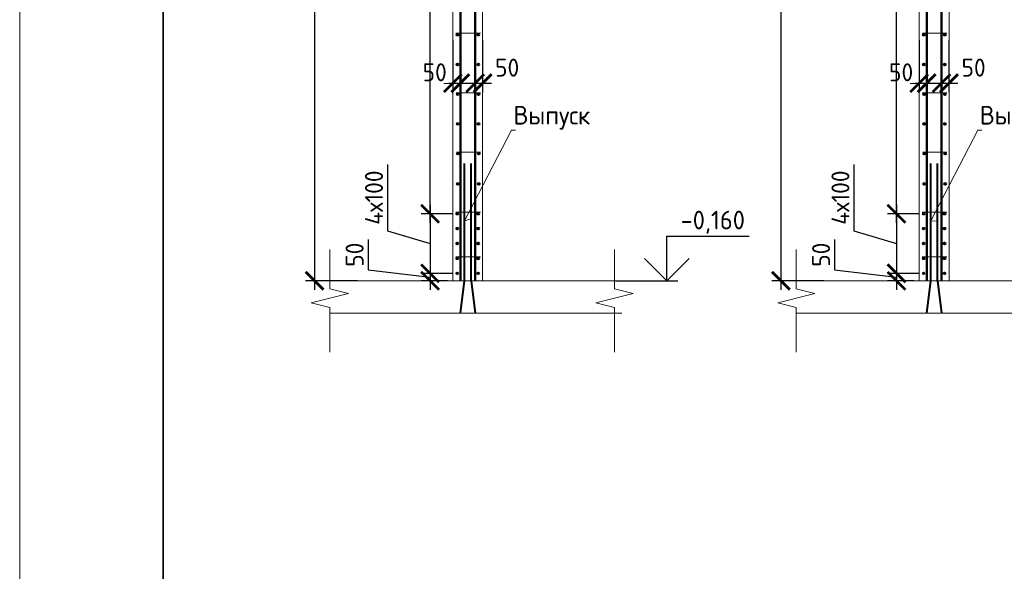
# Model space of a CAD drawing. Header units: millimetres. Extents: x 247266 to 730847, y -636031 to 10052.
# Tile 271 of 330: x 526875 to 540614, y -124815 to -117113. Entities that reach past the tile are written whole.
import ezdxf
from ezdxf import colors
from ezdxf.entities.mleader import LeaderData, LeaderLine
from ezdxf.math import Vec2, Vec3

# ---------------------------------------------------------------- set-up
doc = ezdxf.new("R2010")
doc.units = ezdxf.units.MM
for name, color, linetype, lineweight in [('AF_Stena', 7, 'Continuous', 18), ('KR_Fundament', 7, 'Continuous', 18), ('Арм_шпильки', 7, 'Continuous', 18), ('Армирование', 7, 'Continuous', 40), ('АрмСтер', 7, 'Continuous', 50), ('подоснова', 7, 'Continuous', 5), ('ТОНКИЕ', 7, 'Continuous', 9)]:
    doc.layers.add(name, color=color, linetype=linetype, lineweight=lineweight)
doc.layers.add('РАЗМЕРЫ', color=7, linetype='Continuous')
doc.layers.add('ТОЛСТЫЕ_ОСНОВНЫЕ', color=7, linetype='Continuous')
doc.styles.add('GOST-2.304_Type-B', font='GOST_Common.ttf')
doc.dimstyles.new('мой 25', dxfattribs={"dimscale": 100, "dimtxt": 2.5, "dimasz": 2.5, "dimexe": 1.25, "dimexo": 0.625, "dimtad": 1, "dimdec": 0, "dimlfac": 0.5, "dimtxsty": 'GOST-2.304_Type-B', "dimblk": 'ARCHTICK', "dimcen": 2.5, "dimdle": 1.25, "dimaunit": 1, "dimadec": 1, "dimazin": 2, "dimtfac": 1, "dimtdec": 0, "dimtmove": 1, "dimatfit": 3, "dimfxl": 6, "dimfxlon": 1, "dimtfill": 1, "dimlwd": -1, "dimlwe": -1, "dimarcsym": 0})

# ---------------------------------------------------------------- blocks, each defined once
blk = doc.blocks.new('*U3682')
at = {"layer": 'ТОЛСТЫЕ_ОСНОВНЫЕ', "lineweight": 35}
blk.add_lwpolyline([(20, 5), (836, 5), (836, 589), (20, 589)], close=True, dxfattribs=at)
at = {"layer": 'ТОНКИЕ'}
blk.add_lwpolyline([(0, 0), (841, 0), (841, 594), (0, 594)], close=True, dxfattribs=at)
blk = doc.blocks.new('_None')
blk = doc.blocks.new('_ArchTick')
at = {"color": 0, "linetype": 'ByBlock', "const_width": 0.15}
blk.add_lwpolyline([(-0.5, -0.5), (0.5, 0.5)], dxfattribs=at)
blk = doc.blocks.new('*D256')
at = {"layer": 'DEFPOINTS', "color": 0, "ltscale": 100}
for p in [(532981, -119823), (532601, -120655), (532981, -120655)]:
    blk.add_point(p, dxfattribs=at)
at = {"layer": 'РАЗМЕРЫ', "color": 0, "linetype": 'Continuous'}
for p, q in [((532007, -119135), (532007, -120060)), ((532601, -119698), (532601, -120780)), ((532919, -119823), (532476, -119823)), ((532007, -120060), (532601, -120239)), ((532919, -120655), (532476, -120655))]:
    blk.add_line(p, q, dxfattribs=at)
at = {"layer": 'РАЗМЕРЫ', "color": 0, "ltscale": 100, "xscale": 250, "yscale": 250, "zscale": 250}
for p, rotation in [((532601, -119823), 90), ((532601, -120655), 270)]:
    blk.add_blockref('_ArchTick', p, dxfattribs=dict(at, rotation=rotation))
at = {"layer": 'РАЗМЕРЫ', "color": 0, "lineweight": 0, "ltscale": 100, "insert": (531819, -119598), "char_height": 250, "attachment_point": 5, "rotation": 90, "style": 'GOST-2.304_Type-B', "bg_fill": 3, "box_fill_scale": 1.1, "bg_fill_color": 256, "bg_fill_true_color": 13158600, "bg_fill_transparency": 0}
blk.add_mtext('4х100', dxfattribs=at)
blk = doc.blocks.new('*D257')
at = {"layer": 'DEFPOINTS', "color": 0, "ltscale": 100}
for p in [(532601, -120759), (532908, -120759), (532981, -120655)]:
    blk.add_point(p, dxfattribs=at)
at = {"layer": 'РАЗМЕРЫ', "color": 0, "linetype": 'Continuous'}
for p, q in [((531737, -120182), (531737, -120607)), ((531737, -120607), (532601, -120707)), ((532601, -120530), (532601, -120884)), ((532919, -120655), (532476, -120655)), ((532845, -120759), (532476, -120759))]:
    blk.add_line(p, q, dxfattribs=at)
at = {"layer": 'РАЗМЕРЫ', "color": 0, "ltscale": 100, "xscale": 250, "yscale": 250, "zscale": 250}
for p, rotation in [((532601, -120655), 270), ((532601, -120759), 90)]:
    blk.add_blockref('_ArchTick', p, dxfattribs=dict(at, rotation=rotation))
at = {"layer": 'РАЗМЕРЫ', "color": 0, "lineweight": 0, "ltscale": 100, "insert": (531549, -120395), "char_height": 250, "attachment_point": 5, "rotation": 90, "style": 'GOST-2.304_Type-B', "bg_fill": 3, "box_fill_scale": 1.1, "bg_fill_color": 256, "bg_fill_true_color": 13158600, "bg_fill_transparency": 0}
blk.add_mtext('50', dxfattribs=at)
blk = doc.blocks.new('*D236')
at = {"layer": 'DEFPOINTS', "color": 0, "ltscale": 100}
for p in [(532919, -117324), (533023, -117324), (533023, -118000)]:
    blk.add_point(p, dxfattribs=at)
at = {"layer": 'РАЗМЕРЫ', "color": 0, "linetype": 'Continuous'}
for p, q in [((532919, -117400), (532919, -118125)), ((533023, -117400), (533023, -118125)), ((532794, -118000), (533148, -118000))]:
    blk.add_line(p, q, dxfattribs=at)
at = {"layer": 'РАЗМЕРЫ', "color": 0, "ltscale": 100, "xscale": 250, "yscale": 250, "zscale": 250}
blk.add_blockref('_ArchTick', (532919, -118000), dxfattribs=at)
at = {"layer": 'РАЗМЕРЫ', "color": 0, "ltscale": 100, "xscale": 250, "yscale": 250, "zscale": 250, "rotation": 180}
blk.add_blockref('_ArchTick', (533023, -118000), dxfattribs=at)
at = {"layer": 'РАЗМЕРЫ', "color": 0, "lineweight": 0, "ltscale": 100, "insert": (532666, -117848), "char_height": 250, "attachment_point": 5, "style": 'GOST-2.304_Type-B', "bg_fill": 3, "box_fill_scale": 1.1, "bg_fill_color": 256, "bg_fill_true_color": 13158600, "bg_fill_transparency": 0}
blk.add_mtext('50', dxfattribs=at)
blk = doc.blocks.new('*D237')
at = {"layer": 'DEFPOINTS', "color": 0, "ltscale": 100}
for p in [(533231, -117324), (533335, -117324), (533335, -118000)]:
    blk.add_point(p, dxfattribs=at)
at = {"layer": 'РАЗМЕРЫ', "color": 0, "linetype": 'Continuous'}
for p, q in [((533231, -117400), (533231, -118125)), ((533335, -117400), (533335, -118125)), ((533106, -118000), (533460, -118000))]:
    blk.add_line(p, q, dxfattribs=at)
at = {"layer": 'РАЗМЕРЫ', "color": 0, "ltscale": 100, "xscale": 250, "yscale": 250, "zscale": 250}
blk.add_blockref('_ArchTick', (533231, -118000), dxfattribs=at)
at = {"layer": 'РАЗМЕРЫ', "color": 0, "ltscale": 100, "xscale": 250, "yscale": 250, "zscale": 250, "rotation": 180}
blk.add_blockref('_ArchTick', (533335, -118000), dxfattribs=at)
at = {"layer": 'РАЗМЕРЫ', "color": 0, "lineweight": 0, "ltscale": 100, "insert": (533677, -117783), "char_height": 250, "attachment_point": 5, "style": 'GOST-2.304_Type-B', "bg_fill": 3, "box_fill_scale": 1.1, "bg_fill_color": 256, "bg_fill_true_color": 13158600, "bg_fill_transparency": 0}
blk.add_mtext('50', dxfattribs=at)
blk = doc.blocks.new('*D238')
at = {"layer": 'DEFPOINTS', "color": 0, "ltscale": 100}
for p in [(533236, -112314), (530990, -120759), (533401, -120759)]:
    blk.add_point(p, dxfattribs=at)
at = {"layer": 'РАЗМЕРЫ', "color": 0, "linetype": 'Continuous'}
for p, q in [((530990, -112189), (530990, -120884)), ((531590, -112314), (530865, -112314)), ((531590, -120759), (530865, -120759))]:
    blk.add_line(p, q, dxfattribs=at)
at = {"layer": 'РАЗМЕРЫ', "color": 0, "ltscale": 100, "xscale": 250, "yscale": 250, "zscale": 250}
for p, rotation in [((530990, -112314), 90), ((530990, -120759), 270)]:
    blk.add_blockref('_ArchTick', p, dxfattribs=dict(at, rotation=rotation))
at = {"layer": 'РАЗМЕРЫ', "color": 0, "lineweight": 0, "ltscale": 100, "insert": (530802, -116536), "char_height": 250, "attachment_point": 5, "rotation": 90, "style": 'GOST-2.304_Type-B', "bg_fill": 3, "box_fill_scale": 1.1, "bg_fill_color": 256, "bg_fill_true_color": 13158600, "bg_fill_transparency": 0}
blk.add_mtext('4060', dxfattribs=at)
blk = doc.blocks.new('*D240')
at = {"layer": 'DEFPOINTS', "color": 0, "ltscale": 100}
for p in [(532601, -113167), (532981, -113167), (532846, -119823)]:
    blk.add_point(p, dxfattribs=at)
at = {"layer": 'РАЗМЕРЫ', "color": 0, "linetype": 'Continuous'}
for p, q in [((532601, -119948), (532601, -113042)), ((532919, -113167), (532476, -113167)), ((532784, -119823), (532476, -119823))]:
    blk.add_line(p, q, dxfattribs=at)
at = {"layer": 'РАЗМЕРЫ', "color": 0, "ltscale": 100, "xscale": 250, "yscale": 250, "zscale": 250}
for p, rotation in [((532601, -113167), 90), ((532601, -119823), 270)]:
    blk.add_blockref('_ArchTick', p, dxfattribs=dict(at, rotation=rotation))
at = {"layer": 'РАЗМЕРЫ', "color": 0, "lineweight": 0, "ltscale": 100, "insert": (532414, -116495), "char_height": 250, "attachment_point": 5, "rotation": 90, "style": 'GOST-2.304_Type-B', "bg_fill": 3, "box_fill_scale": 1.1, "bg_fill_color": 256, "bg_fill_true_color": 13158600, "bg_fill_transparency": 0}
blk.add_mtext('16х200', dxfattribs=at)
blk = doc.blocks.new('*D264')
at = {"layer": 'DEFPOINTS', "color": 0, "ltscale": 100}
for p in [(539489, -119823), (539109, -120655), (539489, -120655)]:
    blk.add_point(p, dxfattribs=at)
at = {"layer": 'РАЗМЕРЫ', "color": 0, "linetype": 'Continuous'}
for p, q in [((538515, -119135), (538515, -120060)), ((539109, -119698), (539109, -120780)), ((539426, -119823), (538984, -119823)), ((538515, -120060), (539109, -120239)), ((539426, -120655), (538984, -120655))]:
    blk.add_line(p, q, dxfattribs=at)
at = {"layer": 'РАЗМЕРЫ', "color": 0, "ltscale": 100, "xscale": 250, "yscale": 250, "zscale": 250}
for p, rotation in [((539109, -119823), 90), ((539109, -120655), 270)]:
    blk.add_blockref('_ArchTick', p, dxfattribs=dict(at, rotation=rotation))
at = {"layer": 'РАЗМЕРЫ', "color": 0, "lineweight": 0, "ltscale": 100, "insert": (538327, -119598), "char_height": 250, "attachment_point": 5, "rotation": 90, "style": 'GOST-2.304_Type-B', "bg_fill": 3, "box_fill_scale": 1.1, "bg_fill_color": 256, "bg_fill_true_color": 13158600, "bg_fill_transparency": 0}
blk.add_mtext('4х100', dxfattribs=at)
blk = doc.blocks.new('*D265')
at = {"layer": 'DEFPOINTS', "color": 0, "ltscale": 100}
for p in [(539109, -120759), (539415, -120759), (539489, -120655)]:
    blk.add_point(p, dxfattribs=at)
at = {"layer": 'РАЗМЕРЫ', "color": 0, "linetype": 'Continuous'}
for p, q in [((538245, -120182), (538245, -120607)), ((538245, -120607), (539109, -120707)), ((539109, -120530), (539109, -120884)), ((539426, -120655), (538984, -120655)), ((539353, -120759), (538984, -120759))]:
    blk.add_line(p, q, dxfattribs=at)
at = {"layer": 'РАЗМЕРЫ', "color": 0, "ltscale": 100, "xscale": 250, "yscale": 250, "zscale": 250}
for p, rotation in [((539109, -120655), 270), ((539109, -120759), 90)]:
    blk.add_blockref('_ArchTick', p, dxfattribs=dict(at, rotation=rotation))
at = {"layer": 'РАЗМЕРЫ', "color": 0, "lineweight": 0, "ltscale": 100, "insert": (538057, -120395), "char_height": 250, "attachment_point": 5, "rotation": 90, "style": 'GOST-2.304_Type-B', "bg_fill": 3, "box_fill_scale": 1.1, "bg_fill_color": 256, "bg_fill_true_color": 13158600, "bg_fill_transparency": 0}
blk.add_mtext('50', dxfattribs=at)
blk = doc.blocks.new('*D242')
at = {"layer": 'DEFPOINTS', "color": 0, "ltscale": 100}
for p in [(539426, -117324), (539530, -117324), (539530, -118000)]:
    blk.add_point(p, dxfattribs=at)
at = {"layer": 'РАЗМЕРЫ', "color": 0, "linetype": 'Continuous'}
for p, q in [((539426, -117400), (539426, -118125)), ((539530, -117400), (539530, -118125)), ((539301, -118000), (539655, -118000))]:
    blk.add_line(p, q, dxfattribs=at)
at = {"layer": 'РАЗМЕРЫ', "color": 0, "ltscale": 100, "xscale": 250, "yscale": 250, "zscale": 250}
blk.add_blockref('_ArchTick', (539426, -118000), dxfattribs=at)
at = {"layer": 'РАЗМЕРЫ', "color": 0, "ltscale": 100, "xscale": 250, "yscale": 250, "zscale": 250, "rotation": 180}
blk.add_blockref('_ArchTick', (539530, -118000), dxfattribs=at)
at = {"layer": 'РАЗМЕРЫ', "color": 0, "lineweight": 0, "ltscale": 100, "insert": (539174, -117848), "char_height": 250, "attachment_point": 5, "style": 'GOST-2.304_Type-B', "bg_fill": 3, "box_fill_scale": 1.1, "bg_fill_color": 256, "bg_fill_true_color": 13158600, "bg_fill_transparency": 0}
blk.add_mtext('50', dxfattribs=at)
blk = doc.blocks.new('*D243')
at = {"layer": 'DEFPOINTS', "color": 0, "ltscale": 100}
for p in [(539738, -117324), (539842, -117324), (539842, -118000)]:
    blk.add_point(p, dxfattribs=at)
at = {"layer": 'РАЗМЕРЫ', "color": 0, "linetype": 'Continuous'}
for p, q in [((539738, -117400), (539738, -118125)), ((539842, -117400), (539842, -118125)), ((539613, -118000), (539967, -118000))]:
    blk.add_line(p, q, dxfattribs=at)
at = {"layer": 'РАЗМЕРЫ', "color": 0, "ltscale": 100, "xscale": 250, "yscale": 250, "zscale": 250}
blk.add_blockref('_ArchTick', (539738, -118000), dxfattribs=at)
at = {"layer": 'РАЗМЕРЫ', "color": 0, "ltscale": 100, "xscale": 250, "yscale": 250, "zscale": 250, "rotation": 180}
blk.add_blockref('_ArchTick', (539842, -118000), dxfattribs=at)
at = {"layer": 'РАЗМЕРЫ', "color": 0, "lineweight": 0, "ltscale": 100, "insert": (540185, -117783), "char_height": 250, "attachment_point": 5, "style": 'GOST-2.304_Type-B', "bg_fill": 3, "box_fill_scale": 1.1, "bg_fill_color": 256, "bg_fill_true_color": 13158600, "bg_fill_transparency": 0}
blk.add_mtext('50', dxfattribs=at)
blk = doc.blocks.new('*D244')
at = {"layer": 'DEFPOINTS', "color": 0, "ltscale": 100}
for p in [(539842, -111898), (537497, -120759), (539909, -120759)]:
    blk.add_point(p, dxfattribs=at)
at = {"layer": 'РАЗМЕРЫ', "color": 0, "linetype": 'Continuous'}
for p, q in [((537497, -111773), (537497, -120884)), ((538097, -111898), (537372, -111898)), ((538097, -120759), (537372, -120759))]:
    blk.add_line(p, q, dxfattribs=at)
at = {"layer": 'РАЗМЕРЫ', "color": 0, "ltscale": 100, "xscale": 250, "yscale": 250, "zscale": 250}
for p, rotation in [((537497, -111898), 90), ((537497, -120759), 270)]:
    blk.add_blockref('_ArchTick', p, dxfattribs=dict(at, rotation=rotation))
at = {"layer": 'РАЗМЕРЫ', "color": 0, "lineweight": 0, "ltscale": 100, "insert": (537310, -116328), "char_height": 250, "attachment_point": 5, "rotation": 90, "style": 'GOST-2.304_Type-B', "bg_fill": 3, "box_fill_scale": 1.1, "bg_fill_color": 256, "bg_fill_true_color": 13158600, "bg_fill_transparency": 0}
blk.add_mtext('4260', dxfattribs=at)
blk = doc.blocks.new('*D245')
at = {"layer": 'DEFPOINTS', "color": 0, "ltscale": 100}
for p in [(539109, -113167), (539489, -113167), (539354, -119823)]:
    blk.add_point(p, dxfattribs=at)
at = {"layer": 'РАЗМЕРЫ', "color": 0, "linetype": 'Continuous'}
for p, q in [((539109, -119948), (539109, -113042)), ((539426, -113167), (538984, -113167)), ((539291, -119823), (538984, -119823))]:
    blk.add_line(p, q, dxfattribs=at)
at = {"layer": 'РАЗМЕРЫ', "color": 0, "ltscale": 100, "xscale": 250, "yscale": 250, "zscale": 250}
for p, rotation in [((539109, -113167), 90), ((539109, -119823), 270)]:
    blk.add_blockref('_ArchTick', p, dxfattribs=dict(at, rotation=rotation))
at = {"layer": 'РАЗМЕРЫ', "color": 0, "lineweight": 0, "ltscale": 100, "insert": (538921, -116495), "char_height": 250, "attachment_point": 5, "rotation": 90, "style": 'GOST-2.304_Type-B', "bg_fill": 3, "box_fill_scale": 1.1, "bg_fill_color": 256, "bg_fill_true_color": 13158600, "bg_fill_transparency": 0}
blk.add_mtext('16х200', dxfattribs=at)

msp = doc.modelspace()

# ---------------------------------------------------------------- linework, layer by layer
for points in [[(535904.34, -120134.67), (537053.82, -120134.67)], [(535904.34, -120758.67), (535904.34, -120134.67)], [(536216.34, -120446.67), (535904.34, -120758.67), (535592.34, -120446.67)], [(535192.39, -120758.67), (536060.34, -120758.67)]]:
    msp.add_lwpolyline(points)
at = {"layer": 'AF_Stena', "lineweight": 20}
for p, q in [((539426.2, -111897.87), (539426.2, -120758.67)), ((532918.65, -112313.87), (532918.65, -120758.67)), ((533334.65, -120758.67), (533334.65, -112313.87)), ((539842.2, -120758.67), (539842.2, -112313.87))]:
    msp.add_line(p, q, dxfattribs=at)
for points in [[(535173.18, -120814.14), (535173.18, -120323.41)], [(537711.67, -120814.14), (537711.67, -120323.41)], [(535173.18, -120814.14), (535173.18, -120871.34)], [(535173.18, -120871.34), (535433.18, -120936.34)], [(537711.67, -120814.14), (537711.67, -120871.34)], [(537711.67, -120871.34), (537971.67, -120936.34)], [(535433.18, -120936.34), (534913.18, -121066.34)], [(537971.67, -120936.34), (537451.67, -121066.34)], [(530944.13, -121066.34), (531204.13, -121131.34)], [(531204.13, -121131.34), (531204.13, -121188.54)], [(534913.18, -121066.34), (535173.18, -121131.34)], [(535173.18, -121131.34), (535173.18, -121188.54)], [(537451.67, -121066.34), (537711.67, -121131.34)], [(537711.67, -121131.34), (537711.67, -121188.54)], [(531204.13, -121188.54), (531204.13, -121754.41)], [(535173.18, -121188.54), (535173.18, -121754.41)], [(537711.67, -121188.54), (537711.67, -121754.41)]]:
    msp.add_lwpolyline(points, dxfattribs=at)
at = {"layer": 'KR_Fundament', "lineweight": 9}
for p, q in [((535277.18, -120758.67), (531204.13, -120758.67)), ((541784.72, -120758.67), (537711.67, -120758.67)), ((531204.13, -121211.96), (535277.18, -121211.96)), ((537711.67, -121211.96), (541784.72, -121211.96))]:
    msp.add_line(p, q, dxfattribs=at)
at = {"layer": 'Арм_шпильки'}
for p, q in [((532960.25, -119801.87), (533302.94, -119801.87)), ((539467.8, -119801.87), (539810.48, -119801.87))]:
    msp.add_line(p, q, dxfattribs=at)
at = {"layer": 'Армирование', "ltscale": 100}
for p, q in [((533079.84, -120758.67), (533080.15, -119122.61)), ((533174.19, -120758.67), (533174.5, -119122.61)), ((539587.38, -120758.67), (539587.7, -119122.61)), ((539681.73, -120758.67), (539682.04, -119122.61))]:
    msp.add_line(p, q, dxfattribs=at)
for centre in [(532981.05, -119822.67), (533272.25, -119822.67), (539488.6, -119822.67), (539779.8, -119822.67), (532981.05, -120238.67), (533272.25, -120238.67), (539488.6, -120238.67), (539779.8, -120238.67), (532981.05, -120654.67), (533272.25, -120654.67), (539488.6, -120654.67), (539779.8, -120654.67)]:
    msp.add_circle(centre, 12.48, dxfattribs=at)
at = {"layer": 'АрмСтер', "ltscale": 15}
for p, q in [((533023.99, -120758.67), (533023.99, -112316.4)), ((533230.34, -120758.67), (533230.34, -112313.87)), ((539531.53, -120758.67), (539531.53, -112316.4)), ((539737.88, -120758.67), (539737.88, -112313.87))]:
    msp.add_line(p, q, dxfattribs=at)

# ---------------------------------------------------------------- block references
at = {"xscale": 100, "yscale": 100, "zscale": 100}
msp.add_blockref('*U3682', (526875.32, -140219.35, 3100), dxfattribs=at)

# ---------------------------------------------------------------- texts
at = {"style": 'GOST-2.304_Type-B'}
msp.add_text('-0,160', height=260, dxfattribs=at).set_placement((536097.69, -120041.07))

# ---------------------------------------------------------------- leaders
at = {"layer": 'подоснова'}
ml = msp.add_multileader_mtext('Standard', dxfattribs=at)
ml.set_content('Выпуск', color=256, style='GOST-2.304_Type-B')
ml.set_leader_properties(color=256, linetype='ByLayer', lineweight=15)
ml.set_arrow_properties(name='NONE')
ml.build(insert=Vec2(0, 0))
ml.multileader.update_dxf_attribs({"text_left_attachment_type": 6, "text_right_attachment_type": 6, "dogleg_length": 10, "arrow_head_size": 18.72})
ctx = ml.context
ctx.base_point, ctx.char_height, ctx.arrow_head_size, ctx.landing_gap_size, ctx.plane_origin = Vec3(533746.79, -118655.35), 260, 18.72, 20.8, Vec3(532543.5, -118636.5)
ctx.left_attachment, ctx.right_attachment, ctx.text_align_type = 6, 6, 1
notes = []
notes.append((ctx, [(0, (1, 1, 0), (533735.86, -118655.69), (1, 0), 10.4, [(1, [(533174.35, -119895.27), (533079.87, -119923.91)], 0, [])])]))
ctx.mtext.insert, ctx.mtext.width, ctx.mtext.alignment, ctx.mtext.flow_direction = Vec3(534300.59, -118317.35), 23.8137, 2, 5
ml = msp.add_multileader_mtext('Standard', dxfattribs=at)
ml.set_content('Выпуск', color=256, style='GOST-2.304_Type-B')
ml.set_leader_properties(color=256, linetype='ByLayer', lineweight=15)
ml.set_arrow_properties(name='NONE')
ml.build(insert=Vec2(0, 0))
ml.multileader.update_dxf_attribs({"text_left_attachment_type": 6, "text_right_attachment_type": 6, "dogleg_length": 10, "arrow_head_size": 18.72})
ctx = ml.context
ctx.base_point, ctx.char_height, ctx.arrow_head_size, ctx.landing_gap_size, ctx.plane_origin = Vec3(540254.34, -118655.35), 260, 18.72, 20.8, Vec3(539051.04, -118636.5)
ctx.left_attachment, ctx.right_attachment, ctx.text_align_type = 6, 6, 1
notes.append((ctx, [(0, (1, 1, 0), (540243.4, -118655.69), (1, 0), 10.4, [(1, [(539681.89, -119927.35), (539587.42, -119923.91)], 0, [])])]))
ctx.mtext.insert, ctx.mtext.width, ctx.mtext.alignment, ctx.mtext.flow_direction = Vec3(540808.14, -118317.35), 23.8137, 2, 5
for ctx, leaders in notes:
    for number, flags, end, landing, length, lines in leaders:
        leader = LeaderData()
        leader.index, (leader.has_last_leader_line, leader.has_dogleg_vector, leader.attachment_direction) = number, flags
        leader.last_leader_point, leader.dogleg_vector, leader.dogleg_length = Vec3(end), Vec3(landing), length
        for number, points, colour, breaks in lines:
            line = LeaderLine()
            line.index, line.vertices, line.color, line.breaks = number, Vec3.list(points), colors.encode_raw_color(colour), breaks
            leader.lines.append(line)
        ctx.leaders.append(leader)

# ---------------------------------------------------------------- next in the draw order: dimensions: what is measured, and where the dimension line sits
at = {"layer": 'РАЗМЕРЫ', "lineweight": 0}
for base, p1, p2, picture, middle in [((533022.61, -118000.16), (532918.65, -117323.98), (533022.61, -117323.98), '*D236', (532666.32, -118036.12)), ((539530.16, -118000.16), (539426.2, -117323.98), (539530.16, -117323.98), '*D242', (539173.86, -118036.12))]:
    dim = msp.add_linear_dim(base=base, p1=p1, p2=p2, text='50', dimstyle='мой 25', dxfattribs=at)
    dim.commit()
    dim.dimension.update_dxf_attribs({"geometry": picture, "text_midpoint": middle, "dimtype": 160})
for base, p1, p2, picture, middle in [((532601.16, -120654.67), (532981.05, -119822.67), (532981.05, -120654.67), '*D256', (531819.41, -119997.94)), ((539108.7, -120654.67), (539488.6, -119822.67), (539488.6, -120654.67), '*D264', (538326.95, -119997.94))]:
    dim = msp.add_linear_dim(base=base, p1=p1, p2=p2, angle=90, text='4х100', dimstyle='мой 25', dxfattribs=at)
    dim.commit()
    dim.dimension.update_dxf_attribs({"geometry": picture, "text_midpoint": middle})

# ---------------------------------------------------------------- next in the draw order: dimensions: what is measured, and where the dimension line sits
for base, p1, p2, picture, middle in [((533334.65, -118000.16), (533230.61, -117323.98), (533334.65, -117323.98), '*D237', (533677.45, -117971.03)), ((539842.2, -118000.16), (539738.16, -117323.98), (539842.2, -117323.98), '*D243', (540184.99, -117971.03))]:
    dim = msp.add_linear_dim(base=base, p1=p1, p2=p2, text='50', dimstyle='мой 25', dxfattribs=at)
    dim.commit()
    dim.dimension.update_dxf_attribs({"geometry": picture, "text_midpoint": middle, "dimtype": 160})
for base, p1, p2, picture, middle in [((532601.16, -120758.67), (532981.05, -120654.67), (532907.52, -120758.67), '*D257', (531736.98, -120544.82)), ((539108.7, -120758.67), (539488.6, -120654.67), (539415.07, -120758.67), '*D265', (538244.53, -120544.82))]:
    dim = msp.add_linear_dim(base=base, p1=p1, p2=p2, angle=90, text='50', dimstyle='мой 25', dxfattribs=at)
    dim.commit()
    dim.dimension.update_dxf_attribs({"geometry": picture, "text_midpoint": middle, "dimtype": 160})

# ---------------------------------------------------------------- next in the draw order: dimensions: what is measured, and where the dimension line sits
for base, p1, p2, text, picture, middle in [((537497.46, -120758.67), (539842.2, -111897.87), (539908.99, -120758.67), '4260', '*D244', (537309.83, -116328.27)), ((530989.91, -120758.67), (533235.51, -112313.87), (533401.45, -120758.67), '4060', '*D238', (530802.29, -116536.27))]:
    dim = msp.add_linear_dim(base=base, p1=p1, p2=p2, angle=90, text=text, dimstyle='мой 25', dxfattribs=at)
    dim.commit()
    dim.dimension.update_dxf_attribs({"geometry": picture, "text_midpoint": middle})

# ---------------------------------------------------------------- next in the draw order: linework, layer by layer
at = {"layer": 'AF_Stena', "lineweight": 20}
for points in [[(531204.13, -120814.14), (531204.13, -120323.41)], [(531204.13, -120814.14), (531204.13, -120871.34)], [(531204.13, -120871.34), (531464.13, -120936.34)], [(531464.13, -120936.34), (530944.13, -121066.34)]]:
    msp.add_lwpolyline(points, dxfattribs=at)
at = {"layer": 'Арм_шпильки'}
for p, q in [((532963.04, -117302.39), (533302.94, -117302.39)), ((539470.58, -117302.39), (539810.48, -117302.39)), ((532965.82, -118132.65), (533302.94, -118132.65)), ((539473.36, -118132.65), (539810.48, -118132.65)), ((532968.6, -118962.92), (533302.94, -118962.92)), ((539476.14, -118962.92), (539810.48, -118962.92)), ((532960.25, -120425.87), (533302.94, -120425.87)), ((539467.8, -120425.87), (539810.48, -120425.87))]:
    msp.add_line(p, q, dxfattribs=at)
at = {"layer": 'Армирование', "ltscale": 100}
for p, q in [((533023.99, -121211.96), (533079.84, -120758.67)), ((533174.19, -120758.67), (533230.34, -121210.62)), ((539531.53, -121211.96), (539587.38, -120758.67)), ((539681.73, -120758.67), (539737.88, -121210.62))]:
    msp.add_line(p, q, dxfattribs=at)
for centre in [(532983.84, -117323.19), (533275.04, -117323.19), (539491.38, -117323.19), (539782.58, -117323.19), (532983.84, -117739.19), (533275.04, -117739.19), (539491.38, -117739.19), (539782.58, -117739.19), (532986.62, -118153.45), (533277.82, -118153.45), (539494.16, -118153.45), (539785.36, -118153.45), (532986.62, -118569.45), (533277.82, -118569.45), (539494.16, -118569.45), (539785.36, -118569.45), (532989.4, -118983.72), (533280.6, -118983.72), (539496.94, -118983.72), (539788.14, -118983.72), (532989.4, -119407), (533280.6, -119407), (539496.94, -119407), (539788.14, -119407), (532981.05, -120030.67), (533272.25, -120030.67), (539488.6, -120030.67), (539779.8, -120030.67), (532981.05, -120446.67), (533272.25, -120446.67), (539488.6, -120446.67), (539779.8, -120446.67)]:
    msp.add_circle(centre, 12.48, dxfattribs=at)

# ---------------------------------------------------------------- next in the draw order: dimensions: what is measured, and where the dimension line sits
at = {"layer": 'РАЗМЕРЫ', "lineweight": 0}
for base, p1, p2, picture, middle in [((532601.16, -113166.67), (532846.4, -119822.67), (532981.05, -113166.67), '*D240', (532413.53, -116494.67)), ((539108.7, -113166.67), (539353.94, -119822.67), (539488.6, -113166.67), '*D245', (538921.08, -116494.67))]:
    dim = msp.add_linear_dim(base=base, p1=p1, p2=p2, angle=90, text='16х200', dimstyle='мой 25', dxfattribs=at)
    dim.commit()
    dim.dimension.update_dxf_attribs({"geometry": picture, "text_midpoint": middle})

doc.saveas('drawing.dxf')
